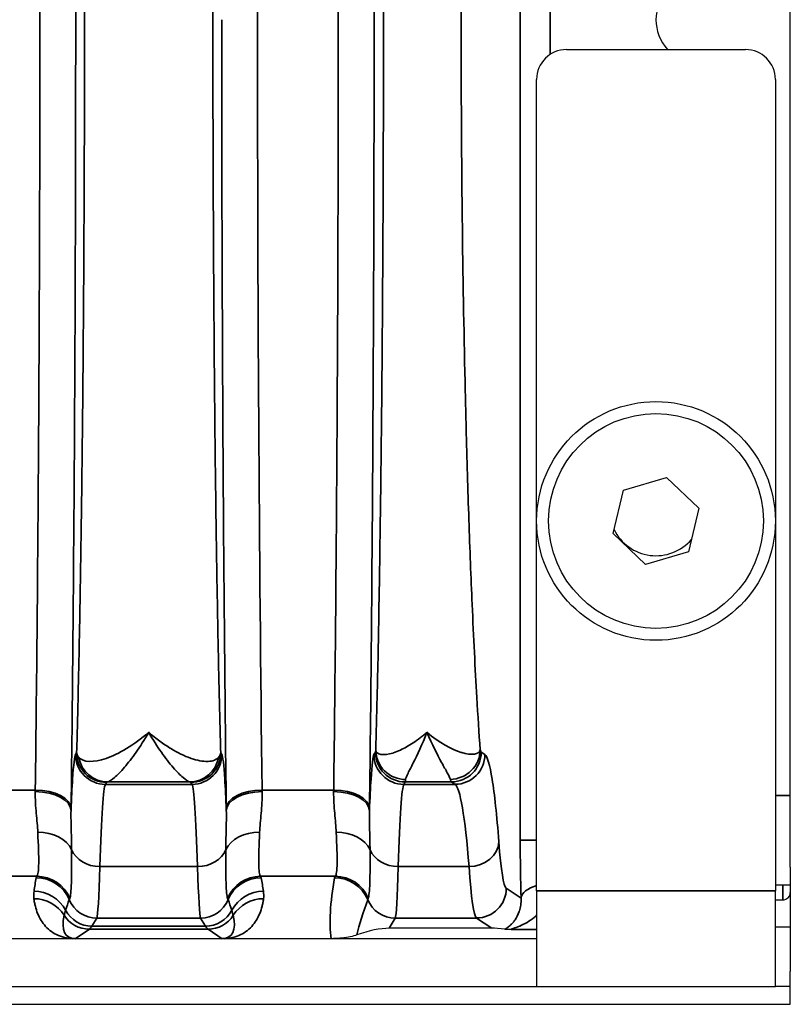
# Model space of a CAD drawing. Header units: millimetres. Extents: x 399 to 6233, y -1870 to 1602.
# Tile 705 of 711: x 6079 to 6092, y 313 to 330. Entities that reach past the tile are written whole.
import ezdxf

# ---------------------------------------------------------------- set-up
doc = ezdxf.new("R2010")
doc.units = ezdxf.units.MM
doc.layers.add('可見 (ISO)', color=7, linetype='Continuous', lineweight=25)
doc.layers.add('窄部可見 (ISO)', color=7, linetype='Continuous', lineweight=35)

msp = doc.modelspace()

# ---------------------------------------------------------------- linework, layer by layer
at = {"layer": '可見 (ISO)'}
for p, q in [((6091.898, 315.353), (6091.898, 343.753)), ((6088.148, 329.053), (6091.148, 329.053)), ((6087.648, 314.953), (6087.648, 328.553)), ((6091.648, 328.553), (6091.648, 314.953)), ((6089.105, 321.671), (6089.825, 321.883)), ((6089.825, 321.883), (6090.368, 321.365)), ((6088.928, 320.941), (6089.105, 321.671)), ((6090.368, 321.365), (6090.192, 320.635)), ((6089.472, 320.424), (6088.928, 320.941)), ((6090.192, 320.635), (6089.472, 320.424)), ((6084.994, 319.053), (6084.994, 319.053)), ((6086.6, 319.053), (6086.601, 319.053)), ((6091.898, 315.353), (6091.898, 313.603)), ((6091.648, 315.053), (6091.898, 315.053)), ((6087.648, 314.953), (6087.648, 313.353)), ((6091.648, 313.353), (6091.648, 314.953)), ((6091.898, 314.853), (6091.873, 314.853)), ((6080.308, 314.803), (6080.308, 314.803)), ((6081.989, 314.803), (6081.989, 314.803)), ((6085.308, 314.803), (6085.308, 314.803)), ((6086.567, 314.803), (6086.567, 314.803)), ((6091.648, 314.803), (6091.773, 314.803)), ((6086.899, 314.327), (6085.176, 314.327)), ((6091.648, 314.353), (6091.898, 314.353)), ((6087.648, 314.153), (5983.148, 314.153)), ((6091.898, 313.353), (6091.898, 313.603)), ((5983.148, 313.353), (6087.648, 313.353)), ((6087.648, 313.353), (6091.648, 313.353)), ((6091.898, 313.353), (6091.648, 313.353)), ((6091.898, 313.053), (6091.898, 313.353)), ((5978.898, 313.053), (6091.898, 313.053))]:
    msp.add_line(p, q, dxfattribs=at)
for radius in [2, 1.8]:
    msp.add_circle((6089.648, 321.153), radius, dxfattribs=at)
for centre, radius, start, end in [((6090.398, 329.553), 0.75, 138.1897, 221.8103), ((6088.148, 328.553), 0.5, 90, 180), ((6091.148, 328.553), 0.5, 0, 90), ((6089.648, 321.353), 0.783, 206.0818, 319.2263), ((6091.773, 314.928), 0.125, 270, 0)]:
    msp.add_arc(centre, radius, start, end, dxfattribs=at)
for centre, major_axis, ratio, start_param, end_param in [((6084.676, 313.994), (-0.703, -0.26), 0.296942, 3.818001, 4.660239), ((6088.149, 313.994), (-1.346, 0.312), 0.087373, 5.606534, 5.922498)]:
    msp.add_ellipse(centre, major_axis=major_axis, ratio=ratio, start_param=start_param, end_param=end_param, dxfattribs=at)
for points, knots in [([(6084.636, 314.215), (6084.607, 314.205), (6084.569, 314.194), (6084.492, 314.177), (6084.44, 314.167), (6084.349, 314.159), (6084.321, 314.156), (6084.275, 314.154), (6084.261, 314.154), (6084.239, 314.153), (6084.232, 314.153), (6084.221, 314.153), (6084.218, 314.153), (6084.211, 314.153), (6084.208, 314.153), (6084.204, 314.153)], [-0.2326944, -0.2326944, -0.2326944, -0.2326944, -0.1132276, -0.1132276, -0.0354432, -0.0354432, -0.0129893, -0.0129893, -0.0052284, -0.0052284, -0.0022698, -0.0022698, -0.0010702, -0.0010702, 0, 0, 0, 0]), ([(6087.224, 314.306), (6087.192, 314.307), (6087.167, 314.308), (6087.132, 314.309), (6087.122, 314.31), (6087.116, 314.31)], [-0.0000078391, -0.0000078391, -0.0000078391, -0.0000078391, 0.000153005, 0.000153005, 0.0003138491, 0.0003138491, 0.0003138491, 0.0003138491]), ([(6079.915, 314.153), (6079.91, 314.153), (6079.903, 314.153), (6079.896, 314.153), (6079.891, 314.153), (6079.885, 314.153), (6079.879, 314.153)], [-0.00000491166, -0.00000491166, -0.00000491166, -0.00000491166, 0.00001772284, 0.00001772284, 0.00001772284, 0.00003506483, 0.00003506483, 0.00003506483, 0.00003506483]), ([(6082.417, 314.153), (6082.41, 314.153), (6082.403, 314.153), (6082.397, 314.153), (6082.391, 314.153), (6082.386, 314.153), (6082.381, 314.153)], [0.00000000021, 0.00000000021, 0.00000000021, 0.00000000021, 0.00002113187, 0.00002113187, 0.00002113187, 0.0000394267, 0.0000394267, 0.0000394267, 0.0000394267])]:
    msp.add_open_spline(points, degree=3, knots=knots, dxfattribs=at)
at = {"layer": '窄部可見 (ISO)'}
for p, q in [((6087.374, 315.806), (6087.374, 343.3)), ((6087.873, 330.136), (6087.873, 328.97)), ((6079.923, 317.239), (6079.941, 317.27)), ((6082.355, 317.27), (6082.374, 317.239)), ((6084.923, 317.239), (6084.947, 317.279)), ((6086.72, 317.279), (6086.781, 317.239)), ((6078.046, 316.644), (6079.248, 316.644)), ((6080.441, 316.771), (6080.422, 316.739)), ((6080.422, 316.739), (6081.874, 316.739)), ((6081.834, 316.78), (6080.462, 316.78)), ((6081.874, 316.739), (6081.856, 316.771)), ((6083.049, 316.644), (6084.248, 316.644)), ((6085.447, 316.78), (6085.422, 316.739)), ((6085.422, 316.739), (6086.281, 316.739)), ((6086.221, 316.78), (6085.447, 316.78)), ((6086.281, 316.739), (6086.221, 316.78)), ((6091.898, 316.553), (6091.648, 316.553)), ((6087.648, 315.806), (6087.374, 315.806)), ((6081.968, 315.361), (6080.329, 315.361)), ((6086.516, 315.361), (6085.329, 315.361)), ((6079.275, 315.198), (6077.986, 315.198)), ((6084.275, 315.198), (6083.022, 315.198)), ((6087.14, 314.999), (6087.387, 314.834)), ((6091.773, 315.053), (6091.773, 314.803)), ((6087.648, 314.953), (6091.648, 314.953)), ((6080.279, 314.499), (6080.198, 314.363)), ((6082.018, 314.499), (6080.279, 314.499)), ((6082.099, 314.363), (6082.018, 314.499)), ((6085.279, 314.499), (6085.176, 314.327)), ((6086.641, 314.499), (6085.279, 314.499)), ((6086.899, 314.327), (6086.641, 314.499)), ((6080.198, 314.363), (6082.099, 314.363)), ((6080.154, 314.312), (6079.915, 314.153)), ((6082.143, 314.312), (6080.154, 314.312)), ((6082.381, 314.153), (6082.143, 314.312)), ((6087.648, 314.306), (6087.224, 314.306))]:
    msp.add_line(p, q, dxfattribs=at)
for centre, major_axis, ratio, start_param, end_param in [((6083.508, 329.553), (0, -25), 0.02145, 4.169777, 4.712389), ((6083.508, 329.553), (0, -25), 0.02145, 4.712389, 5.255001), ((6084.945, 319.775), (0, -2.497), 0.020942, 0.034786, 0.167317), ((6086.725, 319.781), (0, -2.503), 0.052336, 6.10989, 6.24844), ((6080.422, 317.239), (-0.429, 0.257), 0.999172, 0.54067, 2.110736), ((6080.462, 317.279), (0.117, -0.486), 0.989056, 4.648351, 6.04438), ((6081.834, 317.279), (-0.117, -0.486), 0.989056, 0.238805, 1.634834), ((6081.874, 317.239), (0.429, 0.257), 0.999172, 4.17245, 5.742515), ((6085.422, 317.239), (0.429, -0.257), 0.999172, 3.682263, 5.252328), ((6085.447, 317.279), (0.429, -0.257), 0.999172, 3.682263, 5.252328), ((6086.221, 317.279), (0.277, 0.416), 0.998023, 3.730274, 5.299244), ((6086.281, 317.239), (0.277, 0.416), 0.998023, 3.730274, 5.299244), ((6085.445, 319.779), (0, -3.001), 0.017453, 0.034901, 0.167215), ((6086.226, 319.783), (0, -3.006), 0.043632, 6.109925, 6.248313), ((6079.199, 317.802), (0.008, 2.508), 0.023353, 4.220304, 4.232385), ((6079.248, 316.334), (0.6, -0.008), 0.516344, 0.024457, 1.577318), ((6080.429, 308.741), (0, 8.003), 0.022251, 0.034889, 0.596848), ((6081.868, 308.741), (0, 8.003), 0.022251, 5.686337, 6.248296), ((6083.049, 316.334), (-0.6, -0.008), 0.516344, 4.705867, 6.258728), ((6083.097, 317.802), (0.008, -2.509), 0.023353, 5.192398, 5.204479), ((6084.199, 317.802), (0.008, 2.509), 0.023353, 4.220301, 4.232382), ((6084.248, 316.334), (0.6, -0.008), 0.516344, 0.024457, 1.577318), ((6085.429, 308.741), (0, 8.003), 0.022251, 0.034889, 0.596848), ((6086.266, 308.744), (0, -8), 0.055683, 2.544616, 3.106686), ((6079.247, 316.302), (0.6, -0.008), 0.525274, 0.024614, 1.577589), ((6083.049, 316.302), (-0.6, -0.008), 0.525274, 4.705596, 6.258572), ((6084.247, 316.302), (0.6, -0.008), 0.525274, 0.024614, 1.577589), ((6079.799, 317.724), (0.008, 3.01), 0.01946, 4.220267, 4.232368), ((6082.497, 317.724), (0.008, -3.01), 0.019461, 5.192415, 5.204517), ((6084.799, 317.724), (0.008, 3.01), 0.019461, 4.220257, 4.232359), ((6079.29, 315.484), (0.6, 0.023), 0.752166, 0.306707, 1.54183), ((6083.006, 315.484), (-0.6, 0.023), 0.752166, 4.741355, 5.976479), ((6084.29, 315.484), (0.6, 0.023), 0.752166, 0.306707, 1.54183), ((6086.516, 315.774), (0.499, 0.038), 0.826263, 4.648767, 6.190139), ((6087.134, 318.701), (0.013, -3.705), 0.057031, 5.622891, 6.244935), ((6087.459, 315.708), (0.005, -1.79), 0.047447, 4.657656, 5.222504), ((6080.329, 315.774), (-0.5, 0.015), 0.826915, 0.361643, 1.596274), ((6081.968, 315.774), (0.5, 0.015), 0.826915, 4.686911, 5.921542), ((6085.329, 315.774), (-0.5, 0.015), 0.826915, 0.361643, 1.596274), ((6080.281, 318.613), (0.005, 4.117), 0.020515, 3.17966, 3.801678), ((6082.016, 318.613), (-0.005, 4.117), 0.020515, 2.481507, 3.103525), ((6085.281, 318.613), (0.005, 4.117), 0.020515, 3.17966, 3.801678), ((6086.635, 318.613), (-0.013, 4.117), 0.051328, 2.481346, 3.103383), ((6080.005, 315.686), (-0.583, -1.898), 0.300773, 5.075994, 5.20279), ((6090.942, 315.167), (-11.679, 0), 0.058758, 6.23842, 6.27237), ((6079.264, 314.576), (-0.59, 0.11), 0.998212, 3.721475, 4.896388), ((6079.275, 314.599), (-0.477, 0.364), 0.997266, 4.194851, 5.363923), ((6083.022, 314.599), (-0.477, -0.364), 0.997266, 4.060855, 5.229927), ((6083.033, 314.576), (-0.59, -0.11), 0.998212, 4.52839, 5.703303), ((6071.354, 315.167), (11.679, 0), 0.058758, 0.010815, 0.044766), ((6082.292, 315.686), (0.583, -1.898), 0.300773, 1.080395, 1.207191), ((6095.942, 315.167), (-11.679, 0), 0.058758, 6.238419, 6.272371), ((6084.264, 314.576), (-0.59, 0.11), 0.998212, 3.721475, 4.896388), ((6084.275, 314.599), (-0.477, 0.364), 0.997266, 4.194851, 5.363923), ((6086.641, 314.999), (0.277, 0.416), 0.998023, 3.730274, 5.299244), ((6087.886, 314.834), (-0.5, -0.015), 0.485876, 5.193812, 6.22327), ((6079.225, 314.224), (-0.595, -0.075), 0.998245, 3.58034, 4.5867), ((6079.227, 314.348), (-0.594, 0.083), 0.998238, 3.769539, 4.851199), ((6082.829, 322.624), (-3.014, -7.827), 0.001618, 6.189135, 6.234176), ((6079.468, 322.624), (3.014, -7.827), 0.001618, 0.049009, 0.09405), ((6083.07, 314.348), (-0.594, -0.083), 0.998238, 4.573579, 5.655239), ((6083.072, 314.224), (-0.595, 0.075), 0.998245, 4.838078, 5.844438), ((6087.829, 322.624), (-3.014, -7.827), 0.001618, 6.189135, 6.234176), ((9207.678, 311.606), (-3128.282, 0.854), 0.045755, 6.266788, 6.268029), ((6080.279, 314.999), (-0.429, 0.257), 0.999172, 0.935442, 2.110736), ((6082.018, 314.999), (0.429, 0.257), 0.999172, 4.17245, 5.347743), ((2954.618, 311.606), (3128.282, 0.854), 0.045755, 0.015157, 0.016397), ((6085.651, 315.618), (1.006, 2.097), 0.194686, 2.059644, 2.3927), ((6085.279, 314.999), (0.429, -0.257), 0.999172, 4.077035, 5.252328), ((6080.429, 314.996), (0.641, 0.802), 0.399262, 2.444096, 3.45076), ((6080.154, 314.812), (-0.277, 0.416), 0.999683, 1.546818, 2.553481), ((6080.198, 314.863), (-0.429, 0.257), 0.999172, 1.028727, 2.110736), ((6082.099, 314.863), (0.429, 0.257), 0.999172, 4.17245, 5.254458), ((6082.143, 314.812), (0.277, 0.416), 0.999683, 3.729704, 4.736367), ((6081.868, 314.996), (-0.641, 0.802), 0.399262, 2.832426, 3.839089), ((6080.125, 414.346), (0, -100.043), 0.020838, 0.01396, 0.034899), ((6082.172, 414.346), (0, -100.043), 0.020838, 6.248286, 6.269226)]:
    msp.add_ellipse(centre, major_axis=major_axis, ratio=ratio, start_param=start_param, end_param=end_param, dxfattribs=at)
for points, knots in [([(6079.848, 342.772), (6079.873, 340.79), (6079.892, 338.644), (6079.905, 336.414), (6079.918, 334.183), (6079.925, 331.868), (6079.925, 329.553), (6079.925, 327.238), (6079.918, 324.923), (6079.905, 322.693), (6079.892, 320.462), (6079.873, 318.317), (6079.848, 316.334)], [2.598981, 2.598981, 2.598981, 2.598981, 2.870287, 2.870287, 2.870287, 3.141593, 3.141593, 3.141593, 3.412899, 3.412899, 3.412899, 3.684204, 3.684204, 3.684204, 3.684204]), ([(6084.848, 342.772), (6084.873, 340.79), (6084.892, 338.644), (6084.905, 336.414), (6084.918, 334.183), (6084.925, 331.868), (6084.925, 329.553), (6084.925, 327.238), (6084.918, 324.923), (6084.905, 322.693), (6084.892, 320.462), (6084.873, 318.317), (6084.848, 316.334)], [2.598981, 2.598981, 2.598981, 2.598981, 2.870287, 2.870287, 2.870287, 3.141593, 3.141593, 3.141593, 3.412899, 3.412899, 3.412899, 3.684204, 3.684204, 3.684204, 3.684204]), ([(6079.248, 316.644), (6079.273, 318.58), (6079.292, 320.675), (6079.318, 325.031), (6079.325, 327.292), (6079.325, 331.814), (6079.318, 334.075), (6079.292, 338.431), (6079.273, 340.526), (6079.248, 342.462)], [2.598981, 2.598981, 2.598981, 2.598981, 2.870287, 2.870287, 3.141593, 3.141593, 3.412899, 3.412899, 3.684204, 3.684204, 3.684204, 3.684204]), ([(6084.248, 316.644), (6084.273, 318.58), (6084.292, 320.675), (6084.318, 325.031), (6084.325, 327.292), (6084.325, 331.814), (6084.318, 334.075), (6084.292, 338.431), (6084.273, 340.526), (6084.248, 342.462)], [2.598981, 2.598981, 2.598981, 2.598981, 2.870287, 2.870287, 3.141593, 3.141593, 3.412899, 3.412899, 3.684204, 3.684204, 3.684204, 3.684204]), ([(6079.941, 317.27), (6079.952, 317.639), (6079.962, 318.038), (6079.971, 318.448), (6079.98, 318.844), (6079.989, 319.269), (6079.997, 319.714), (6080.005, 320.166), (6080.012, 320.641), (6080.019, 321.138), (6080.026, 321.635), (6080.033, 322.16), (6080.038, 322.689), (6080.041, 322.951), (6080.044, 323.216), (6080.046, 323.485), (6080.049, 323.758), (6080.051, 324.035), (6080.053, 324.315), (6080.058, 324.87), (6080.061, 325.441), (6080.064, 326.023), (6080.07, 327.187), (6080.073, 328.364), (6080.073, 329.553), (6080.073, 330.742), (6080.07, 331.919), (6080.064, 333.083), (6080.06, 333.959), (6080.054, 334.806), (6080.046, 335.622), (6080.044, 335.89), (6080.041, 336.155), (6080.038, 336.417), (6080.033, 336.946), (6080.026, 337.471), (6080.019, 337.968), (6080.012, 338.465), (6080.005, 338.94), (6079.997, 339.392), (6079.989, 339.837), (6079.98, 340.262), (6079.971, 340.658), (6079.962, 341.068), (6079.952, 341.467), (6079.941, 341.836)], [0.0294093, 0.0294093, 0.0294093, 0.0294093, 0.089244, 0.089244, 0.089244, 0.1470574, 0.1470574, 0.1470574, 0.2058814, 0.2058814, 0.2058814, 0.2647055, 0.2647055, 0.2647055, 0.2938656, 0.2938656, 0.2938656, 0.3235296, 0.3235296, 0.3235296, 0.3823536, 0.3823536, 0.3823536, 0.5, 0.5, 0.5, 0.6176498, 0.6176498, 0.6176498, 0.7061501, 0.7061501, 0.7061501, 0.735298, 0.735298, 0.735298, 0.794122, 0.794122, 0.794122, 0.8529461, 0.8529461, 0.8529461, 0.9107639, 0.9107639, 0.9107639, 0.9705942, 0.9705942, 0.9705942, 0.9705942]), ([(6082.355, 341.836), (6082.345, 341.467), (6082.335, 341.068), (6082.325, 340.658), (6082.316, 340.262), (6082.308, 339.837), (6082.3, 339.392), (6082.292, 338.94), (6082.284, 338.465), (6082.277, 337.968), (6082.27, 337.471), (6082.264, 336.946), (6082.258, 336.417), (6082.255, 336.155), (6082.253, 335.89), (6082.25, 335.622), (6082.248, 335.348), (6082.246, 335.072), (6082.243, 334.791), (6082.239, 334.236), (6082.236, 333.665), (6082.233, 333.083), (6082.227, 331.919), (6082.224, 330.742), (6082.224, 329.553), (6082.224, 328.364), (6082.227, 327.187), (6082.233, 326.023), (6082.237, 325.147), (6082.243, 324.3), (6082.25, 323.485), (6082.253, 323.216), (6082.255, 322.951), (6082.258, 322.689), (6082.264, 322.16), (6082.27, 321.635), (6082.277, 321.138), (6082.284, 320.641), (6082.292, 320.166), (6082.3, 319.714), (6082.308, 319.269), (6082.316, 318.844), (6082.325, 318.448), (6082.335, 318.038), (6082.345, 317.639), (6082.355, 317.27)], [0.0294093, 0.0294093, 0.0294093, 0.0294093, 0.089244, 0.089244, 0.089244, 0.1470574, 0.1470574, 0.1470574, 0.2058814, 0.2058814, 0.2058814, 0.2647055, 0.2647055, 0.2647055, 0.2938656, 0.2938656, 0.2938656, 0.3235296, 0.3235296, 0.3235296, 0.3823536, 0.3823536, 0.3823536, 0.5, 0.5, 0.5, 0.6176498, 0.6176498, 0.6176498, 0.7061501, 0.7061501, 0.7061501, 0.735298, 0.735298, 0.735298, 0.794122, 0.794122, 0.794122, 0.8529461, 0.8529461, 0.8529461, 0.9107639, 0.9107639, 0.9107639, 0.9705942, 0.9705942, 0.9705942, 0.9705942]), ([(6084.954, 317.313), (6084.961, 317.595), (6084.969, 317.892), (6084.976, 318.197), (6084.987, 318.678), (6084.998, 319.202), (6085.007, 319.753), (6085.015, 320.203), (6085.022, 320.676), (6085.029, 321.171), (6085.036, 321.666), (6085.042, 322.188), (6085.048, 322.715), (6085.05, 322.917), (6085.052, 323.12), (6085.054, 323.326), (6085.057, 323.658), (6085.06, 323.995), (6085.062, 324.337), (6085.067, 324.891), (6085.07, 325.459), (6085.073, 326.039), (6085.079, 327.198), (6085.082, 328.37), (6085.082, 329.553), (6085.082, 330.736), (6085.079, 331.907), (6085.073, 333.067), (6085.068, 334.005), (6085.062, 334.91), (6085.054, 335.78), (6085.052, 335.986), (6085.05, 336.189), (6085.048, 336.391), (6085.042, 336.919), (6085.036, 337.44), (6085.029, 337.935), (6085.022, 338.43), (6085.015, 338.903), (6085.007, 339.353), (6084.998, 339.905), (6084.987, 340.428), (6084.976, 340.909), (6084.969, 341.214), (6084.961, 341.512), (6084.954, 341.793)], [0.0305667, 0.0305667, 0.0305667, 0.0305667, 0.076192, 0.076192, 0.076192, 0.1479255, 0.1479255, 0.1479255, 0.2066049, 0.2066049, 0.2066049, 0.2652842, 0.2652842, 0.2652842, 0.2877291, 0.2877291, 0.2877291, 0.3239636, 0.3239636, 0.3239636, 0.382643, 0.382643, 0.382643, 0.5, 0.5, 0.5, 0.6173605, 0.6173605, 0.6173605, 0.7122881, 0.7122881, 0.7122881, 0.7347193, 0.7347193, 0.7347193, 0.7933987, 0.7933987, 0.7933987, 0.8520781, 0.8520781, 0.8520781, 0.9238154, 0.9238154, 0.9238154, 0.9694369, 0.9694369, 0.9694369, 0.9694369]), ([(6086.702, 341.791), (6086.683, 341.51), (6086.664, 341.213), (6086.646, 340.909), (6086.618, 340.428), (6086.592, 339.903), (6086.568, 339.351), (6086.548, 338.9), (6086.53, 338.427), (6086.513, 337.933), (6086.496, 337.438), (6086.481, 336.916), (6086.467, 336.389), (6086.462, 336.188), (6086.457, 335.985), (6086.452, 335.78), (6086.444, 335.448), (6086.437, 335.11), (6086.43, 334.768), (6086.42, 334.214), (6086.411, 333.645), (6086.404, 333.066), (6086.39, 331.907), (6086.383, 330.736), (6086.383, 329.553), (6086.383, 328.37), (6086.39, 327.199), (6086.404, 326.04), (6086.416, 325.102), (6086.432, 324.196), (6086.452, 323.326), (6086.457, 323.121), (6086.462, 322.918), (6086.467, 322.717), (6086.481, 322.19), (6086.496, 321.668), (6086.513, 321.174), (6086.53, 320.679), (6086.548, 320.206), (6086.568, 319.755), (6086.592, 319.203), (6086.618, 318.678), (6086.646, 318.197), (6086.664, 317.893), (6086.683, 317.596), (6086.702, 317.315)], [0.0306519, 0.0306519, 0.0306519, 0.0306519, 0.0761423, 0.0761423, 0.0761423, 0.1479894, 0.1479894, 0.1479894, 0.2066581, 0.2066581, 0.2066581, 0.2653269, 0.2653269, 0.2653269, 0.287704, 0.287704, 0.287704, 0.3239956, 0.3239956, 0.3239956, 0.3826644, 0.3826644, 0.3826644, 0.5, 0.5, 0.5, 0.6173393, 0.6173393, 0.6173393, 0.7123132, 0.7123132, 0.7123132, 0.7346768, 0.7346768, 0.7346768, 0.7933455, 0.7933455, 0.7933455, 0.8520143, 0.8520143, 0.8520143, 0.9238651, 0.9238651, 0.9238651, 0.9693517, 0.9693517, 0.9693517, 0.9693517]), ([(6082.449, 316.334), (6082.424, 318.317), (6082.405, 320.462), (6082.392, 322.693), (6082.379, 324.923), (6082.372, 327.238), (6082.372, 329.553)], [5.7405735, 5.7405735, 5.7405735, 5.7405735, 6.0118794, 6.0118794, 6.0118794, 6.2831853, 6.2831853, 6.2831853, 6.2831853]), ([(6079.975, 317.195), (6080.048, 317.106), (6080.226, 317.101), (6080.436, 317.174), (6080.647, 317.246), (6080.898, 317.396), (6081.148, 317.611)], [0, 0, 0, 0, 0.00119489, 0.00119489, 0.00119489, 0.002389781, 0.002389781, 0.002389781, 0.002389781]), ([(6081.148, 317.611), (6081.077, 317.487), (6081.005, 317.375), (6080.936, 317.276), (6080.868, 317.179), (6080.803, 317.095), (6080.742, 317.025), (6080.68, 316.953), (6080.622, 316.895), (6080.574, 316.853), (6080.525, 316.812), (6080.486, 316.786), (6080.462, 316.78)], [-0.000011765, -0.000011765, -0.000011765, -0.000011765, 0.000565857, 0.000565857, 0.000565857, 0.001135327, 0.001135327, 0.001135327, 0.001714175, 0.001714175, 0.001714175, 0.002298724, 0.002298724, 0.002298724, 0.002298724]), ([(6081.148, 317.611), (6081.211, 317.557), (6081.273, 317.507), (6081.335, 317.462), (6081.397, 317.417), (6081.459, 317.376), (6081.519, 317.339), (6081.635, 317.268), (6081.746, 317.214), (6081.849, 317.178), (6081.853, 317.176), (6081.856, 317.175), (6081.859, 317.174), (6081.962, 317.139), (6082.057, 317.121), (6082.134, 317.123), (6082.137, 317.123), (6082.14, 317.123), (6082.143, 317.123), (6082.222, 317.127), (6082.285, 317.15), (6082.322, 317.195)], [-0.000011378, -0.000011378, -0.000011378, -0.000011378, 0.000287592, 0.000287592, 0.000287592, 0.000586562, 0.000586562, 0.000586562, 0.001165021, 0.001165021, 0.001165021, 0.001184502, 0.001184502, 0.001184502, 0.001762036, 0.001762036, 0.001762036, 0.001782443, 0.001782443, 0.001782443, 0.002380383, 0.002380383, 0.002380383, 0.002380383]), ([(6081.834, 316.78), (6081.811, 316.786), (6081.772, 316.811), (6081.724, 316.852), (6081.676, 316.893), (6081.619, 316.951), (6081.557, 317.022), (6081.496, 317.093), (6081.43, 317.177), (6081.361, 317.276), (6081.291, 317.375), (6081.219, 317.488), (6081.148, 317.611)], [0, 0, 0, 0, 0.000572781, 0.000572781, 0.000572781, 0.001145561, 0.001145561, 0.001145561, 0.001718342, 0.001718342, 0.001718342, 0.002291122, 0.002291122, 0.002291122, 0.002291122]), ([(6084.954, 317.313), (6084.957, 317.274), (6084.989, 317.248), (6085.039, 317.24), (6085.041, 317.24), (6085.043, 317.239), (6085.045, 317.239), (6085.094, 317.232), (6085.161, 317.241), (6085.237, 317.264), (6085.241, 317.265), (6085.245, 317.267), (6085.248, 317.268), (6085.285, 317.28), (6085.324, 317.295), (6085.365, 317.314), (6085.433, 317.345), (6085.506, 317.385), (6085.581, 317.435), (6085.619, 317.46), (6085.657, 317.487), (6085.695, 317.516), (6085.715, 317.531), (6085.734, 317.546), (6085.753, 317.562), (6085.773, 317.577), (6085.792, 317.594), (6085.811, 317.611)], [-0.00000006, -0.00000006, -0.00000006, -0.00000006, 0.000497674, 0.000497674, 0.000497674, 0.000519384, 0.000519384, 0.000519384, 0.000995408, 0.000995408, 0.000995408, 0.001017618, 0.001017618, 0.001017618, 0.001244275, 0.001244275, 0.001244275, 0.001617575, 0.001617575, 0.001617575, 0.001804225, 0.001804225, 0.001804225, 0.00189755, 0.00189755, 0.00189755, 0.001990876, 0.001990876, 0.001990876, 0.001990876]), ([(6085.811, 317.611), (6085.731, 317.407), (6085.649, 317.234), (6085.548, 317.033), (6085.518, 316.976), (6085.472, 316.882), (6085.456, 316.845), (6085.453, 316.82)], [-0.000011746, -0.000011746, -0.000011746, -0.000011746, 0.000905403, 0.000905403, 0.001363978, 0.001363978, 0.001822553, 0.001822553, 0.001822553, 0.001822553]), ([(6085.811, 317.611), (6086.017, 317.439), (6086.223, 317.325), (6086.386, 317.275), (6086.389, 317.274), (6086.392, 317.273), (6086.396, 317.272), (6086.475, 317.248), (6086.544, 317.239), (6086.597, 317.245), (6086.6, 317.246), (6086.602, 317.246), (6086.605, 317.246), (6086.659, 317.254), (6086.694, 317.278), (6086.702, 317.315)], [-0.000011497, -0.000011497, -0.000011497, -0.000011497, 0.000957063, 0.000957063, 0.000957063, 0.000976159, 0.000976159, 0.000976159, 0.001448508, 0.001448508, 0.001448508, 0.001469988, 0.001469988, 0.001469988, 0.001963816, 0.001963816, 0.001963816, 0.001963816]), ([(6086.203, 316.823), (6086.196, 316.849), (6086.177, 316.887), (6086.151, 316.934), (6086.124, 316.982), (6086.092, 317.039), (6086.056, 317.105), (6085.983, 317.238), (6085.896, 317.409), (6085.811, 317.611)], [0, 0, 0, 0, 0.000455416, 0.000455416, 0.000455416, 0.000909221, 0.000909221, 0.000909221, 0.001818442, 0.001818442, 0.001818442, 0.001818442]), ([(6084.954, 317.313), (6084.954, 317.184), (6085.008, 317.056), (6085.101, 316.965), (6085.193, 316.873), (6085.323, 316.82), (6085.453, 316.82)], [0.0001264, 0.0001264, 0.0001264, 0.0001264, 0.5, 0.5, 0.5, 1, 1, 1, 1]), ([(6086.203, 316.823), (6086.333, 316.824), (6086.462, 316.878), (6086.554, 316.969), (6086.647, 317.06), (6086.701, 317.187), (6086.702, 317.315)], [0, 0, 0, 0, 0.5, 0.5, 0.5, 0.9998705, 0.9998705, 0.9998705, 0.9998705]), ([(6079.847, 316.302), (6079.856, 316.507), (6079.864, 316.683), (6079.873, 316.824), (6079.889, 317.072), (6079.906, 317.212), (6079.923, 317.239)], [1.0953922, 1.0953922, 1.0953922, 1.0953922, 1.2550802, 1.2550802, 1.2550802, 1.5358897, 1.5358897, 1.5358897, 1.5358897]), ([(6079.941, 317.27), (6079.941, 317.27), (6079.942, 317.267), (6079.942, 317.266), (6079.942, 317.264), (6079.942, 317.263), (6079.942, 317.261), (6079.943, 317.258), (6079.944, 317.255), (6079.944, 317.252), (6079.946, 317.245), (6079.948, 317.239), (6079.951, 317.233), (6079.957, 317.22), (6079.965, 317.207), (6079.975, 317.195)], [-0.00000006, -0.00000006, -0.00000006, -0.00000006, 0.0000185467, 0.0000185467, 0.0000185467, 0.0000394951, 0.0000394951, 0.0000394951, 0.0000814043, 0.0000814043, 0.0000814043, 0.0001653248, 0.0001653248, 0.0001653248, 0.0003340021, 0.0003340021, 0.0003340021, 0.0003340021]), ([(6080.441, 316.771), (6080.31, 316.771), (6080.18, 316.825), (6080.088, 316.917), (6079.995, 317.01), (6079.941, 317.14), (6079.941, 317.27)], [0, 0, 0, 0, 0.5, 0.5, 0.5, 1, 1, 1, 1]), ([(6081.856, 316.771), (6081.986, 316.771), (6082.116, 316.825), (6082.209, 316.917), (6082.301, 317.01), (6082.355, 317.139), (6082.355, 317.27)], [0, 0, 0, 0, 0.5, 0.5, 0.5, 1, 1, 1, 1]), ([(6082.374, 317.239), (6082.391, 317.212), (6082.407, 317.072), (6082.423, 316.824), (6082.432, 316.683), (6082.441, 316.507), (6082.449, 316.302)], [1.6057029, 1.6057029, 1.6057029, 1.6057029, 1.8865124, 1.8865124, 1.8865124, 2.0462004, 2.0462004, 2.0462004, 2.0462004]), ([(6084.847, 316.302), (6084.856, 316.507), (6084.864, 316.683), (6084.873, 316.824), (6084.889, 317.072), (6084.906, 317.212), (6084.923, 317.239)], [1.0953922, 1.0953922, 1.0953922, 1.0953922, 1.2550802, 1.2550802, 1.2550802, 1.5358897, 1.5358897, 1.5358897, 1.5358897]), ([(6086.781, 317.239), (6086.822, 317.211), (6086.864, 317.071), (6086.943, 316.576), (6086.981, 316.222), (6087.015, 315.774)], [1.6057029, 1.6057029, 1.6057029, 1.6057029, 1.8867378, 1.8867378, 2.1677727, 2.1677727, 2.1677727, 2.1677727]), ([(6079.29, 315.936), (6079.286, 316.035), (6079.275, 316.141), (6079.265, 316.254), (6079.255, 316.368), (6079.245, 316.489), (6079.247, 316.617)], [0, 0, 0, 0, 0.000446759, 0.000446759, 0.000446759, 0.000893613, 0.000893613, 0.000893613, 0.000893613]), ([(6083.049, 316.617), (6083.051, 316.489), (6083.042, 316.368), (6083.032, 316.254), (6083.022, 316.141), (6083.011, 316.035), (6083.006, 315.936)], [0, 0, 0, 0, 0.000446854, 0.000446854, 0.000446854, 0.000893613, 0.000893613, 0.000893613, 0.000893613]), ([(6084.29, 315.936), (6084.286, 316.035), (6084.275, 316.141), (6084.265, 316.254), (6084.255, 316.368), (6084.245, 316.489), (6084.247, 316.617)], [0, 0, 0, 0, 0.000446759, 0.000446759, 0.000446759, 0.000893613, 0.000893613, 0.000893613, 0.000893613]), ([(6079.847, 316.302), (6079.845, 316.189), (6079.847, 316.08), (6079.85, 315.974), (6079.853, 315.861), (6079.856, 315.751), (6079.857, 315.642)], [0.000000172, 0.000000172, 0.000000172, 0.000000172, 0.000500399, 0.000500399, 0.000500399, 0.001035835, 0.001035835, 0.001035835, 0.001035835]), ([(6082.44, 315.642), (6082.44, 315.751), (6082.443, 315.861), (6082.446, 315.974), (6082.449, 316.08), (6082.452, 316.189), (6082.449, 316.302)], [0, 0, 0, 0, 0.000535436, 0.000535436, 0.000535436, 0.001035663, 0.001035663, 0.001035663, 0.001035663]), ([(6084.847, 316.302), (6084.845, 316.189), (6084.847, 316.08), (6084.85, 315.974), (6084.853, 315.861), (6084.856, 315.751), (6084.857, 315.642)], [0.000000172, 0.000000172, 0.000000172, 0.000000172, 0.000500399, 0.000500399, 0.000500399, 0.001035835, 0.001035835, 0.001035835, 0.001035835]), ([(6079.275, 315.198), (6079.293, 315.218), (6079.303, 315.291), (6079.305, 315.417), (6079.307, 315.544), (6079.3, 315.716), (6079.29, 315.936)], [0, 0, 0, 0, 0.000987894, 0.000987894, 0.000987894, 0.001975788, 0.001975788, 0.001975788, 0.001975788]), ([(6083.006, 315.936), (6082.996, 315.716), (6082.99, 315.542), (6082.991, 315.416), (6082.993, 315.29), (6083.004, 315.218), (6083.022, 315.198)], [0, 0, 0, 0, 0.000987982, 0.000987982, 0.000987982, 0.001975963, 0.001975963, 0.001975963, 0.001975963]), ([(6084.275, 315.198), (6084.293, 315.218), (6084.303, 315.291), (6084.305, 315.417), (6084.307, 315.544), (6084.3, 315.716), (6084.29, 315.936)], [0, 0, 0, 0, 0.000987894, 0.000987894, 0.000987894, 0.001975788, 0.001975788, 0.001975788, 0.001975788]), ([(6079.857, 315.642), (6079.858, 315.411), (6079.857, 315.227), (6079.853, 315.089), (6079.848, 314.952), (6079.839, 314.865), (6079.827, 314.832)], [0, 0, 0, 0, 0.001125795, 0.001125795, 0.001125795, 0.00225159, 0.00225159, 0.00225159, 0.00225159]), ([(6082.47, 314.832), (6082.458, 314.865), (6082.449, 314.951), (6082.44, 315.226), (6082.439, 315.411), (6082.44, 315.642)], [0, 0, 0, 0, 0.001138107, 0.001138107, 0.002276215, 0.002276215, 0.002276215, 0.002276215]), ([(6084.857, 315.642), (6084.858, 315.411), (6084.857, 315.227), (6084.853, 315.089), (6084.848, 314.952), (6084.839, 314.865), (6084.827, 314.832)], [0, 0, 0, 0, 0.001125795, 0.001125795, 0.001125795, 0.00225159, 0.00225159, 0.00225159, 0.00225159]), ([(6084.204, 314.153), (6084.188, 314.283), (6084.184, 314.433), (6084.192, 314.596), (6084.202, 314.776), (6084.226, 314.971), (6084.264, 315.175)], [3.8442704, 3.8442704, 3.8442704, 3.8442704, 4.0696423, 4.0696423, 4.0696423, 4.3163862, 4.3163862, 4.3163862, 4.3163862]), ([(6079.879, 314.153), (6079.843, 314.155), (6079.807, 314.159), (6079.771, 314.166), (6079.724, 314.175), (6079.679, 314.188), (6079.635, 314.207), (6079.554, 314.241), (6079.481, 314.294), (6079.421, 314.359), (6079.365, 314.421), (6079.32, 314.495), (6079.288, 314.575), (6079.272, 314.614), (6079.259, 314.654), (6079.249, 314.695), (6079.244, 314.715), (6079.239, 314.735), (6079.235, 314.757), (6079.231, 314.778), (6079.228, 314.8), (6079.225, 314.823)], [3.1737609, 3.1737609, 3.1737609, 3.1737609, 3.2784434, 3.2784434, 3.2784434, 3.4153698, 3.4153698, 3.4153698, 3.6706773, 3.6706773, 3.6706773, 3.9118795, 3.9118795, 3.9118795, 4.0298953, 4.0298953, 4.0298953, 4.0886311, 4.0886311, 4.0886311, 4.1473165, 4.1473165, 4.1473165, 4.1473165]), ([(6083.072, 314.823), (6083.069, 314.8), (6083.066, 314.778), (6083.062, 314.757), (6083.058, 314.735), (6083.053, 314.715), (6083.048, 314.695), (6083.038, 314.654), (6083.025, 314.614), (6083.009, 314.575), (6082.976, 314.495), (6082.932, 314.421), (6082.875, 314.359), (6082.816, 314.294), (6082.743, 314.241), (6082.661, 314.207), (6082.618, 314.188), (6082.572, 314.175), (6082.526, 314.166), (6082.49, 314.159), (6082.454, 314.155), (6082.417, 314.153)], [2.1358688, 2.1358688, 2.1358688, 2.1358688, 2.1945542, 2.1945542, 2.1945542, 2.25329, 2.25329, 2.25329, 2.3713058, 2.3713058, 2.3713058, 2.612508, 2.612508, 2.612508, 2.8678155, 2.8678155, 2.8678155, 3.004742, 3.004742, 3.004742, 3.1094244, 3.1094244, 3.1094244, 3.1094244]), ([(6087.116, 314.31), (6087.117, 314.311), (6087.117, 314.311), (6087.118, 314.312), (6087.119, 314.312), (6087.119, 314.313), (6087.12, 314.313), (6087.13, 314.32), (6087.143, 314.328), (6087.156, 314.337), (6087.169, 314.346), (6087.183, 314.357), (6087.197, 314.369), (6087.201, 314.372), (6087.204, 314.376), (6087.208, 314.379), (6087.221, 314.391), (6087.235, 314.405), (6087.248, 314.42), (6087.251, 314.423), (6087.254, 314.427), (6087.258, 314.431), (6087.261, 314.435), (6087.264, 314.438), (6087.267, 314.442), (6087.268, 314.445), (6087.27, 314.447), (6087.272, 314.449), (6087.277, 314.455), (6087.281, 314.462), (6087.286, 314.469), (6087.313, 314.507), (6087.337, 314.553), (6087.356, 314.608), (6087.357, 314.611), (6087.358, 314.615), (6087.359, 314.618), (6087.379, 314.678), (6087.392, 314.747), (6087.387, 314.834)], [0, 0, 0, 0, 0.000012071, 0.000012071, 0.000012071, 0.000023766, 0.000023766, 0.000023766, 0.000205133, 0.000205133, 0.000205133, 0.000386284, 0.000386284, 0.000386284, 0.000434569, 0.000434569, 0.000434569, 0.000603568, 0.000603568, 0.000603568, 0.000645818, 0.000645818, 0.000645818, 0.00068593, 0.00068593, 0.00068593, 0.000709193, 0.000709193, 0.000709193, 0.000772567, 0.000772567, 0.000772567, 0.001138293, 0.001138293, 0.001138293, 0.001158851, 0.001158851, 0.001158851, 0.001545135, 0.001545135, 0.001545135, 0.001545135]), ([(6079.756, 314.629), (6079.751, 314.614), (6079.747, 314.599), (6079.743, 314.586), (6079.738, 314.571), (6079.734, 314.558), (6079.732, 314.545)], [0, 0, 0, 0, 0.001000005, 0.001000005, 0.001000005, 0.002089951, 0.002089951, 0.002089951, 0.002089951]), ([(6082.565, 314.545), (6082.562, 314.557), (6082.559, 314.569), (6082.555, 314.582), (6082.551, 314.597), (6082.546, 314.612), (6082.54, 314.629)], [0, 0, 0, 0, 0.001000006, 0.001000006, 0.001000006, 0.00208995, 0.00208995, 0.00208995, 0.00208995]), ([(6087.648, 314.545), (6087.635, 314.533), (6087.621, 314.521), (6087.607, 314.509), (6087.529, 314.446), (6087.446, 314.4), (6087.367, 314.365), (6087.365, 314.365), (6087.363, 314.364), (6087.361, 314.363), (6087.324, 314.347), (6087.288, 314.334), (6087.26, 314.324), (6087.257, 314.324), (6087.255, 314.323), (6087.253, 314.322), (6087.227, 314.313), (6087.212, 314.307), (6087.224, 314.306)], [0.0007788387, 0.0007788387, 0.0007788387, 0.0007788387, 0.0008591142, 0.0008591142, 0.0008591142, 0.0012950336, 0.0012950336, 0.0012950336, 0.0013059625, 0.0013059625, 0.0013059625, 0.0015108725, 0.0015108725, 0.0015108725, 0.0015260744, 0.0015260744, 0.0015260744, 0.0017267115, 0.0017267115, 0.0017267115, 0.0017267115])]:
    msp.add_open_spline(points, degree=3, knots=knots, dxfattribs=at)
for points in [[(6082.322, 317.195), (6082.342, 317.22), (6082.353, 317.245), (6082.355, 317.27)], [(6080.462, 316.78), (6080.45, 316.777), (6080.443, 316.774), (6080.441, 316.771)], [(6081.856, 316.771), (6081.854, 316.774), (6081.847, 316.777), (6081.834, 316.78)], [(6079.225, 314.823), (6079.219, 314.864), (6079.221, 314.906), (6079.227, 314.947)], [(6083.07, 314.947), (6083.076, 314.906), (6083.077, 314.864), (6083.072, 314.823)]]:
    msp.add_open_spline(points, degree=3, dxfattribs=at)

doc.saveas('drawing.dxf')
